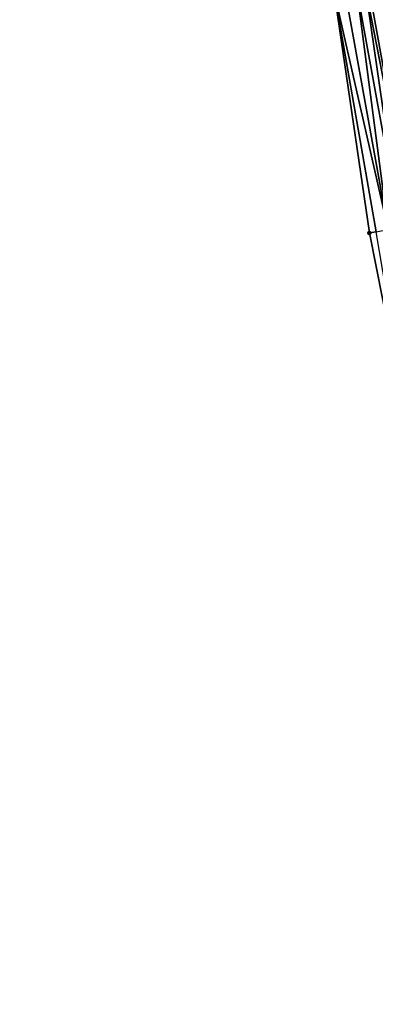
# Model space of a CAD drawing. Header units: feet. Extents: x 2007189 to 2022806, y 818621 to 837694.
# Tile 261 of 656: x 2011422 to 2011451, y 827184 to 827265. Entities that reach past the tile are written whole.
import ezdxf

# ---------------------------------------------------------------- set-up
doc = ezdxf.new("R2010")
doc.units = ezdxf.units.FT
doc.header["$MEASUREMENT"] = 0
doc.layers.add('I-77-MM17-21_SB-Surface-Border', color=7, linetype='Continuous')
doc.layers.add('I-77-MM17-21_SB-Surface-TIN', color=7, linetype='Continuous')
doc.layers.add('Road Shots', color=141, linetype='Continuous', lineweight=100)
doc.layers.add('Road X-Section', color=40, linetype='Continuous', lineweight=13)

msp = doc.modelspace()

# ---------------------------------------------------------------- linework, layer by layer
at = {"layer": 'I-77-MM17-21_SB-Surface-Border', "color": 3, "linetype": 'Continuous', "lineweight": -3}
msp.add_polyline3d([(2011508.501863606, 826972.7529441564, 312.2280036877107), (2011503.139366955, 826992.0446366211, 312.1538696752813), (2011499.053788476, 827011.6255781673, 312.0363554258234), (2011494.003149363, 827030.9878409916, 311.9389719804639), (2011490.003879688, 827051.0708970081, 311.8562956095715), (2011485.576583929, 827070.5778773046, 311.7797985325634), (2011481.447137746, 827090.1467194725, 311.6741748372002), (2011478.279633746, 827109.915714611, 311.5483360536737), (2011474.770456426, 827129.8902702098, 311.4510833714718), (2011470.246025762, 827149.3831021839, 311.3533416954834), (2011466.741395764, 827169.0770481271, 311.3022009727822), (2011463.03818234, 827188.7319729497, 311.2909535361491), (2011457.694417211, 827208.4927978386, 311.3367523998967), (2011454.197824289, 827228.1848614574, 311.2997725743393), (2011450.313611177, 827247.8067217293, 311.2559457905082), (2011447.416001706, 827267.6070954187, 311.1663260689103), (2011443.057618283, 827287.525218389, 311.1672876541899), (2011438.967472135, 827307.1191249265, 311.1410504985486), (2011435.842362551, 827326.8741582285, 311.0839531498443), (2011432.026686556, 827346.5139510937, 311.113053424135), (2011429.609889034, 827366.7573942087, 311.0491658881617), (2011426.783208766, 827386.5577401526, 311.0058576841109), (2011425.399805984, 827406.5797546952, 310.9208343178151), (2011421.566969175, 827426.2255988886, 310.9372846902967)], dxfattribs=at)
at = {"layer": 'I-77-MM17-21_SB-Surface-TIN', "color": 128, "linetype": 'Continuous', "lineweight": -3}
for points in [[(2011451.843764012, 827248.0835974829, 311.1901501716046), (2011448.280428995, 827267.7635077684, 311.1281687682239), (2011447.416001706, 827267.6070954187, 311.1663260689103)], [(2011450.313611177, 827247.8067217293, 311.2559457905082), (2011450.859743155, 827247.905544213, 311.2331286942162), (2011447.416001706, 827267.6070954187, 311.1663260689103)], [(2011450.859743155, 827247.905544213, 311.2331286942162), (2011451.843764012, 827248.0835974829, 311.1901501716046), (2011447.416001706, 827267.6070954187, 311.1663260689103)], [(2011451.843764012, 827248.0835974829, 311.1901501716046), (2011449.264448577, 827267.941568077, 311.0878379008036), (2011448.280428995, 827267.7635077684, 311.1281687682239)], [(2011452.827784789, 827248.2616511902, 311.1473361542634), (2011449.958145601, 827268.0671037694, 311.0629844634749), (2011449.264448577, 827267.941568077, 311.0878379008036)], [(2011451.843764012, 827248.0835974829, 311.1901501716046), (2011452.827784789, 827248.2616511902, 311.1473361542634), (2011449.264448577, 827267.941568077, 311.0878379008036)], [(2011453.811804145, 827248.4397127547, 311.1074758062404), (2011450.248465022, 827268.1196457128, 311.0540209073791), (2011449.958145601, 827268.0671037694, 311.0629844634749)], [(2011452.827784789, 827248.2616511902, 311.1473361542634), (2011453.811804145, 827248.4397127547, 311.1074758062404), (2011449.958145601, 827268.0671037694, 311.0629844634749)], [(2011453.811804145, 827248.4397127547, 311.1074758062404), (2011451.232477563, 827268.2977449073, 311.0283084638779), (2011450.248465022, 827268.1196457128, 311.0540209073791)], [(2011454.197824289, 827228.1848614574, 311.2997725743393), (2011450.859743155, 827247.905544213, 311.2331286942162), (2011450.313611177, 827247.8067217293, 311.2559457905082)]]:
    msp.add_3dface(points, dxfattribs=at)
at = {"layer": 'Road Shots', "lineweight": 100}
msp.add_point((2011450.313611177, 827247.8067217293, 311.2559457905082), dxfattribs=at)
at = {"layer": 'Road X-Section', "extrusion": (0.1781669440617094, -0.9839965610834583, 0.002703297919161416), "elevation": -455634.2000523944, "flags": 128}
msp.add_lwpolyline([(2126703.730714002, 1541.093709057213), (2126702.730714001, 1541.143995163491), (2126701.730714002, 1541.194335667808), (2126700.730714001, 1541.24295600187), (2126699.730714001, 1541.294188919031), (2126698.730714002, 1541.333592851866), (2126697.730714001, 1541.372179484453), (2126696.730714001, 1541.423605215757), (2126696.200189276, 1541.449493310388), (2126695.730714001, 1541.466163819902), (2126694.730714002, 1541.494799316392), (2126693.730714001, 1541.535182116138), (2126692.730714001, 1541.57681618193), (2126691.730714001, 1541.614831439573), (2126690.730714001, 1541.652793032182), (2126689.730714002, 1541.685672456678), (2126688.730714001, 1541.720906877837), (2126687.730714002, 1541.761516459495), (2126686.730714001, 1541.80645335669), (2126685.730714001, 1541.842505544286), (2126684.730714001, 1541.874167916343), (2126683.730714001, 1541.90814458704), (2126682.730714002, 1541.945007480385), (2126681.730714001, 1541.985402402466), (2126680.730714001, 1542.029591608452), (2126679.730714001, 1542.072424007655), (2126678.730714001, 1542.109142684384), (2126677.730714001, 1542.146392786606), (2126676.730714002, 1542.187747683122), (2126675.730714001, 1542.234345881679), (2126674.730714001, 1542.2789204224), (2126673.730714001, 1542.316286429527), (2126672.730714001, 1542.353866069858), (2126672.049522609, 1542.376778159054), (2126671.730714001, 1542.386542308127), (2126670.730714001, 1542.414368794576), (2126669.730714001, 1542.449155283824), (2126668.730714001, 1542.491448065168), (2126667.730714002, 1542.534204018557), (2126666.730714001, 1542.57665536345), (2126665.730714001, 1542.617043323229), (2126664.730714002, 1542.656260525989), (2126663.730714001, 1542.696097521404), (2126662.730714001, 1542.73051183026), (2126661.730714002, 1542.76029885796), (2126661.070760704, 1542.780456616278), (2126660.730714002, 1542.791716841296), (2126659.730714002, 1542.82809807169), (2126658.730714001, 1542.867958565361), (2126657.730714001, 1542.910772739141), (2126656.730714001, 1542.953751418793), (2126656.175713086, 1542.976568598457)], dxfattribs=at)

doc.saveas('drawing.dxf')
